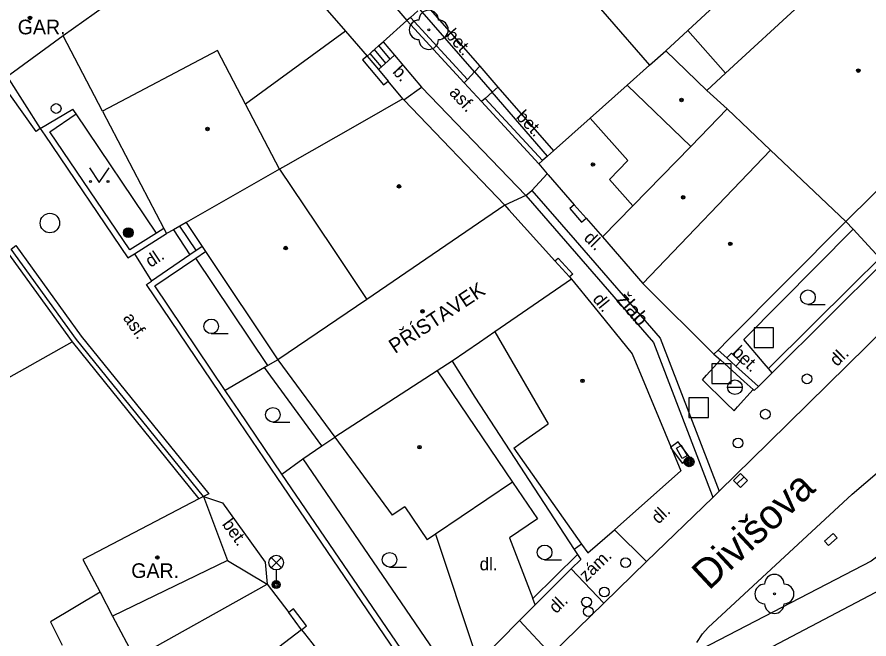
# Model space of a CAD drawing. Extents: x -598233 to -596890, y -1157848 to -1156431.
# Drawn here: x -597364.59 to -597320.92, y -1157448.94 to -1157417.08 of the extents above; entities that cross this region are included whole.
import ezdxf

# ---------------------------------------------------------------- set-up
doc = ezdxf.new("R2010")
doc.units = 0
for name, color, linetype in [('Level 10', 7, 'Continuous'), ('Level 11', 7, 'Continuous'), ('Level 22', 7, 'Continuous'), ('Level 24', 7, 'Continuous'), ('Level 25', 7, 'Continuous'), ('Level 26', 7, 'Continuous'), ('Level 27', 7, 'Continuous'), ('Level 28', 7, 'Continuous'), ('Level 33', 7, 'Continuous'), ('Level 35', 7, 'Continuous'), ('Level 36', 7, 'Continuous'), ('Level 39', 7, 'Continuous'), ('Level 40', 7, 'Continuous'), ('Level 41', 7, 'Continuous'), ('Level 42', 7, 'Continuous'), ('Level 49', 7, 'Continuous'), ('Level 5', 7, 'Continuous'), ('Level 7', 7, 'Continuous'), ('Level 8', 7, 'Continuous')]:
    doc.layers.add(name, color=color, linetype=linetype)

msp = doc.modelspace()

# ---------------------------------------------------------------- linework, layer by layer
at = {"layer": 'Level 10'}
for points in [[(-597363.4099, -1157422.78), (-597363.61, -1157422.93), (-597377.93, -1157402.84), (-597381.42, -1157397.56)], [(-597313.37, -1157418.8), (-597312.89, -1157419.67), (-597312.74, -1157420.22), (-597312.64, -1157420.6211), (-597312.56, -1157420.87), (-597312.39, -1157421.38), (-597312.48, -1157422.89), (-597312.88, -1157424.57), (-597313.67, -1157426.33), (-597314.69, -1157427.7), (-597320.01, -1157432.93), (-597326.07, -1157438.88), (-597328.6, -1157441.37), (-597328.92, -1157441.68), (-597332.32, -1157444.97), (-597334.52, -1157447.1), (-597337.22, -1157449.73), (-597339.36, -1157451.8), (-597341.38, -1157453.69)], [(-597364.89, -1157428.96), (-597364.65, -1157428.78), (-597361.3, -1157433.43), (-597354.77, -1157441.5), (-597355.04, -1157441.64)], [(-597329.74, -1157449.12), (-597329.46, -1157448.68), (-597329.17, -1157448.35), (-597321.79, -1157441.52), (-597316.53, -1157437.04), (-597314.27, -1157435.12), (-597313.97, -1157434.89), (-597313.61, -1157434.67), (-597313.28, -1157434.53), (-597312.91, -1157434.45), (-597312.49, -1157434.39), (-597312.09, -1157434.38), (-597311.77, -1157434.39), (-597311.29, -1157434.45), (-597310.82, -1157434.56), (-597310.38, -1157434.72), (-597309.98, -1157434.91), (-597309.66, -1157435.11), (-597309.35, -1157435.36), (-597309.17, -1157435.52), (-597308.87, -1157435.85)], [(-597355.04, -1157441.64), (-597354.06, -1157441.97), (-597351.87, -1157445), (-597351.77, -1157446.13)], [(-597351.77, -1157446.13), (-597350.67, -1157447.58)]]:
    msp.add_lwpolyline(points, dxfattribs=at)
at = {"layer": 'Level 11'}
for points in [[(-597350.9699, -1157409.81), (-597344.62, -1157417.26)], [(-597344.43, -1157417.1), (-597344.05, -1157416.76)], [(-597341.14, -1157419.88), (-597343.95, -1157416.67)], [(-597330.2, -1157417.77), (-597328.27, -1157419.95)], [(-597345.82, -1157418.34), (-597345.24, -1157419.03), (-597346.07, -1157419.77)], [(-597345.69, -1157419.43), (-597346.27, -1157418.74)], [(-597345.47, -1157419.23), (-597346.05, -1157418.54)], [(-597345.91, -1157419.63), (-597346.5, -1157418.94)], [(-597345.24, -1157419.03), (-597343.86, -1157420.67)], [(-597340.87, -1157419.59), (-597341.14, -1157419.88)], [(-597341.5, -1157420.27), (-597341.14, -1157419.88)], [(-597341.14, -1157419.88), (-597340.24, -1157420.92)], [(-597344.76, -1157421.32), (-597343.86, -1157420.67), (-597338.51, -1157426.22)], [(-597340.6, -1157421.24), (-597340.24, -1157420.92)], [(-597340.24, -1157420.92), (-597339.94, -1157420.6599)], [(-597337.4, -1157424.2), (-597340.24, -1157420.92)], [(-597361.56, -1157422.04), (-597361.73, -1157421.79)], [(-597357.45, -1157428.14), (-597361.56, -1157422.04)], [(-597338.21, -1157425.96), (-597337.41, -1157425.1)], [(-597338.51, -1157426.22), (-597339.59, -1157426.72)], [(-597336.03, -1157426.69), (-597336.26, -1157426.89), (-597335.6599, -1157427.58), (-597335.42, -1157427.38)], [(-597356.58, -1157427.9699), (-597355.73, -1157429.26)], [(-597356.26, -1157427.79), (-597355.42, -1157429.05)], [(-597326.3, -1157434.82), (-597327.34, -1157433.59), (-597321.73, -1157427.95)], [(-597321.73, -1157427.95), (-597322.1, -1157427.55)], [(-597320.37, -1157429.42), (-597321.73, -1157427.95)], [(-597351.74, -1157434.93), (-597355.43, -1157429.42)], [(-597337.02, -1157429.56), (-597336.86, -1157429.42), (-597336.11, -1157430.25), (-597336.27, -1157430.39)], [(-597375.28, -1157441.32), (-597361.77, -1157433.7199)], [(-597329.25, -1157435.42), (-597328.54, -1157434.64)], [(-597326.08, -1157435.08), (-597326.3, -1157434.82)], [(-597348.9699, -1157439.04), (-597351.9099, -1157435.03)], [(-597327.84, -1157437.25), (-597328.24, -1157436.85), (-597329.46, -1157435.6599), (-597329.25, -1157435.42)], [(-597327.84, -1157437.25), (-597327.6601, -1157437.0499), (-597326.86, -1157436.1599)], [(-597310.18, -1157436.97), (-597320.81, -1157444.95), (-597329.96, -1157449.69)], [(-597309.12, -1157438.89), (-597309.26, -1157438.12), (-597319.04, -1157445.53), (-597319.94, -1157446.21), (-597329.85, -1157451.42)], [(-597348.9699, -1157439.04), (-597348.3, -1157438.6)], [(-597349.95, -1157439.7), (-597348.9699, -1157439.04)], [(-597351.02, -1157440.49), (-597349.95, -1157439.7)], [(-597349.95, -1157439.7), (-597342.25, -1157450.96)], [(-597339.2, -1157440.9), (-597337.92, -1157442.78), (-597339.35, -1157443.75), (-597338.1599, -1157446.87)], [(-597343.14, -1157443.57), (-597341.09, -1157449.74)], [(-597333.97, -1157443.34), (-597332.32, -1157444.97)], [(-597334.52, -1157447.1), (-597336.18, -1157445.34)], [(-597358.55, -1157449.92), (-597351.77, -1157446.13)], [(-597350.01, -1157448.46), (-597349.75, -1157448.27), (-597350.42, -1157447.39), (-597350.67, -1157447.58)], [(-597350.01, -1157448.46), (-597350.67, -1157447.58)], [(-597338.83, -1157447.99), (-597337.22, -1157449.73)]]:
    msp.add_lwpolyline(points, dxfattribs=at)
at = {"layer": 'Level 22'}
for centre in [(-597343.49, -1157417.73), (-597325.77, -1157446.63)]:
    msp.add_circle(centre, 0.05, dxfattribs=at)
for centre, start, end in [((-597343.49, -1157417.23), 0, 180), ((-597343.99, -1157417.73), 90, 270), ((-597342.99, -1157417.73), 270, 90), ((-597343.49, -1157418.23), 180, 0), ((-597325.77, -1157446.13), 0, 180), ((-597326.27, -1157446.63), 90, 270), ((-597325.27, -1157446.63), 270, 90), ((-597325.77, -1157447.13), 180, 0)]:
    msp.add_arc(centre, 0.5, start, end, dxfattribs=at)
at = {"layer": 'Level 24'}
for points in [[(-597338.51, -1157426.22), (-597338.21, -1157425.96)], [(-597338.51, -1157426.22), (-597331.96, -1157433.74), (-597328.96, -1157441.58), (-597328.92, -1157441.68)], [(-597338.21, -1157425.96), (-597335.99, -1157428.51), (-597331.62, -1157433.53), (-597328.6, -1157441.37)], [(-597328.21, -1157434.54), (-597327.96, -1157434.29)], [(-597327.96, -1157434.29), (-597327.52, -1157434.72)], [(-597327.75, -1157434.96), (-597327.52, -1157434.72)]]:
    msp.add_lwpolyline(points, dxfattribs=at)
msp.add_lwpolyline([(-597331.0978, -1157439.1257), (-597330.5047, -1157439.9308), (-597330.1022, -1157439.6343), (-597330.6953, -1157438.8292)], close=True, dxfattribs=at)
at = {"layer": 'Level 25'}
for centre, radius in [((-597358.89, -1157428.12), 0.25), ((-597358.89, -1157428.12), 0.2), ((-597358.89, -1157428.12), 0.15), ((-597358.89, -1157428.12), 0.1), ((-597358.89, -1157428.12), 0.05), ((-597330.14, -1157439.86), 0.25), ((-597330.14, -1157439.86), 0.2), ((-597330.14, -1157439.86), 0.15), ((-597330.14, -1157439.86), 0.1), ((-597330.14, -1157439.86), 0.05)]:
    msp.add_circle(centre, radius, dxfattribs=at)
at = {"layer": 'Level 26'}
for points in [[(-597326.81, -1157434), (-597325.81, -1157434), (-597325.81, -1157433), (-597326.81, -1157433)], [(-597328.98, -1157435.84), (-597327.98, -1157435.84), (-597327.98, -1157434.84), (-597328.98, -1157434.84)], [(-597330.15, -1157437.59), (-597329.15, -1157437.59), (-597329.15, -1157436.59), (-597330.15, -1157436.59)]]:
    msp.add_lwpolyline(points, close=True, dxfattribs=at)
for points in [[(-597330.53, -1157439.02), (-597330.79, -1157439.16)], [(-597330.49, -1157439.69), (-597330.79, -1157439.16)], [(-597330.23, -1157439.54), (-597330.53, -1157439.02)], [(-597330.23, -1157439.54), (-597330.49, -1157439.69)], [(-597322.76, -1157443.53), (-597323.2, -1157443.93)], [(-597322.76, -1157443.53), (-597322.56, -1157443.75)], [(-597323.2, -1157443.93), (-597323, -1157444.15)], [(-597322.56, -1157443.75), (-597323, -1157444.15)]]:
    msp.add_lwpolyline(points, dxfattribs=at)
at = {"layer": 'Level 27'}
msp.add_line((-597327.6879, -1157440.9957), (-597327.3321, -1157440.6443), dxfattribs=at)
msp.add_lwpolyline([(-597327.5122, -1157441.1735), (-597327.1565, -1157440.8222), (-597327.5078, -1157440.4665), (-597327.8635, -1157440.8178)], close=True, dxfattribs=at)
msp.add_circle((-597362.91, -1157427.63), 0.5, dxfattribs=at)
at = {"layer": 'Level 28'}
for centre in [(-597362.59, -1157421.76), (-597324.1, -1157435.61), (-597326.23, -1157437.42), (-597327.63, -1157438.9), (-597333.4, -1157445.03), (-597334.49, -1157446.53), (-597335.4, -1157447.04), (-597335.31, -1157447.53)]:
    msp.add_circle(centre, 0.25, dxfattribs=at)
at = {"layer": 'Level 33'}
for p, q in [((-597351.575, -1157445.29), (-597351.045, -1157444.76)), ((-597351.575, -1157444.76), (-597351.045, -1157445.29)), ((-597351.31, -1157445.4), (-597351.31, -1157446.15))]:
    msp.add_line(p, q, dxfattribs=at)
for centre, radius in [((-597351.31, -1157445.025), 0.375), ((-597351.31, -1157446.15), 0.2), ((-597351.31, -1157446.15), 0.1445), ((-597351.31, -1157446.15), 0.0876)]:
    msp.add_circle(centre, radius, dxfattribs=at)
at = {"layer": 'Level 35'}
msp.add_line((-597328.165, -1157436.04), (-597327.415, -1157436.04), dxfattribs=at)
msp.add_circle((-597327.79, -1157436.04), 0.375, dxfattribs=at)
at = {"layer": 'Level 36'}
for p, q in [((-597324.05, -1157431.805), (-597323.175, -1157431.805)), ((-597354.64, -1157433.295), (-597353.765, -1157433.295)), ((-597351.48, -1157437.825), (-597350.605, -1157437.825)), ((-597337.55, -1157444.875), (-597336.675, -1157444.875)), ((-597345.5, -1157445.255), (-597344.625, -1157445.255))]:
    msp.add_line(p, q, dxfattribs=at)
msp.add_lwpolyline([(-597360.88, -1157424.8), (-597360.38, -1157425.55), (-597359.88, -1157424.8)], dxfattribs=at)
for centre, radius in [((-597360.8302, -1157425.4998), 0.05), ((-597359.9308, -1157425.4998), 0.05), ((-597324.0501, -1157431.4299), 0.375), ((-597354.6401, -1157432.9199), 0.375), ((-597351.4801, -1157437.4499), 0.375), ((-597337.5501, -1157444.4999), 0.375), ((-597345.5001, -1157444.8799), 0.375)]:
    msp.add_circle(centre, radius, dxfattribs=at)
at = {"layer": 'Level 39'}
for centre, radius in [((-597363.93, -1157417.12), 0.09), ((-597363.93, -1157417.12), 0.0398), ((-597321.4699, -1157419.82), 0.09), ((-597321.4699, -1157419.82), 0.0398), ((-597330.53, -1157421.32), 0.09), ((-597330.53, -1157421.32), 0.0398), ((-597354.83, -1157422.81), 0.09), ((-597354.83, -1157422.81), 0.0398), ((-597335.07, -1157424.63), 0.09), ((-597335.07, -1157424.63), 0.0398), ((-597345.01, -1157425.75), 0.09), ((-597345.01, -1157425.75), 0.0398), ((-597330.45, -1157426.31), 0.09), ((-597330.45, -1157426.31), 0.0398), ((-597350.82, -1157428.9099), 0.09), ((-597328.03, -1157428.69), 0.09), ((-597328.03, -1157428.69), 0.0398), ((-597350.82, -1157428.9099), 0.0398), ((-597343.81, -1157432.15), 0.09), ((-597343.81, -1157432.15), 0.0398), ((-597335.61, -1157435.71), 0.09), ((-597335.61, -1157435.71), 0.0398), ((-597343.96, -1157439.11), 0.09), ((-597343.96, -1157439.11), 0.0398), ((-597357.4, -1157444.76), 0.09), ((-597357.4, -1157444.76), 0.0398)]:
    msp.add_circle(centre, radius, dxfattribs=at)
at = {"layer": 'Level 5'}
for points in [[(-597322.79, -1157410.9), (-597330.2, -1157417.77)], [(-597353.1, -1157411.67), (-597347.76, -1157417.79)], [(-597338.68, -1157412.05), (-597332.17, -1157419.54)], [(-597320.32, -1157412.63), (-597328.27, -1157419.95)], [(-597360.11, -1157416.54), (-597362.23, -1157418.04)], [(-597343.65, -1157416.4099), (-597340.87, -1157419.59)], [(-597347.76, -1157417.79), (-597352.88, -1157421.53)], [(-597330.2, -1157417.77), (-597331.34, -1157418.8)], [(-597362.23, -1157418.04), (-597364.9699, -1157420.03)], [(-597360.2199, -1157421.89), (-597362.23, -1157418.04)], [(-597354.32, -1157418.79), (-597360.2199, -1157421.89)], [(-597352.88, -1157421.53), (-597354.32, -1157418.79)], [(-597332.17, -1157419.54), (-597331.34, -1157418.8)], [(-597331.34, -1157418.8), (-597329.23, -1157420.83)], [(-597340.87, -1157419.59), (-597339.94, -1157420.6599)], [(-597333.32, -1157420.56), (-597332.17, -1157419.54)], [(-597313.9, -1157419.45), (-597322.1, -1157427.55)], [(-597328.27, -1157419.95), (-597329.23, -1157420.83)], [(-597339.94, -1157420.6599), (-597337.1, -1157423.93)], [(-597335.21, -1157422.25), (-597333.32, -1157420.56)], [(-597333.32, -1157420.56), (-597330.06, -1157423.7)], [(-597329.23, -1157420.83), (-597328.19, -1157421.78)], [(-597344.81, -1157421.26), (-597346.9099, -1157422.46)], [(-597344.81, -1157421.26), (-597344.76, -1157421.32), (-597339.59, -1157426.7199)], [(-597351.14, -1157424.86), (-597352.88, -1157421.53)], [(-597330.06, -1157423.7), (-597328.19, -1157421.78)], [(-597328.19, -1157421.78), (-597325.9699, -1157423.89)], [(-597360.2199, -1157421.89), (-597357.07, -1157427.9)], [(-597335.21, -1157422.25), (-597337.1, -1157423.93)], [(-597333.28, -1157424.42), (-597335.21, -1157422.25)], [(-597346.9099, -1157422.46), (-597350.84, -1157424.7)], [(-597337.1, -1157423.93), (-597337.4, -1157424.2)], [(-597330.06, -1157423.7), (-597333.03, -1157426.74)], [(-597325.9699, -1157423.89), (-597332.51, -1157430.73)], [(-597325.9699, -1157423.89), (-597322.1, -1157427.55)], [(-597337.6599, -1157424.43), (-597337.84, -1157424.6)], [(-597337.4, -1157424.2), (-597337.6599, -1157424.43)], [(-597334.23, -1157425.39), (-597333.28, -1157424.42)], [(-597351.14, -1157424.86), (-597355.93, -1157427.6)], [(-597350.84, -1157424.7), (-597351.14, -1157424.86)], [(-597351.14, -1157424.86), (-597349.24, -1157427.69)], [(-597337.84, -1157424.6), (-597337.41, -1157425.1), (-597337.36, -1157425.15)], [(-597337.36, -1157425.15), (-597336.03, -1157426.69)], [(-597333.03, -1157426.74), (-597334.23, -1157425.39)], [(-597339.59, -1157426.7199), (-597346.67, -1157431.54)], [(-597339.59, -1157426.7199), (-597339.38, -1157426.95)], [(-597339.38, -1157426.95), (-597337.02, -1157429.56)], [(-597336.03, -1157426.69), (-597335.42, -1157427.38)], [(-597333.03, -1157426.74), (-597334.59, -1157428.34)], [(-597335.42, -1157427.38), (-597334.59, -1157428.34)], [(-597357.07, -1157427.9), (-597356.93, -1157428.17)], [(-597356.58, -1157427.9699), (-597356.93, -1157428.17)], [(-597355.93, -1157427.6), (-597356.58, -1157427.9699)], [(-597355.93, -1157427.6), (-597355.1, -1157428.83)], [(-597349.24, -1157427.69), (-597348.33, -1157429.03)], [(-597322.1, -1157427.55), (-597328.17, -1157433.65), (-597328.59, -1157434.07), (-597328.6599, -1157434.14)], [(-597334.59, -1157428.34), (-597332.51, -1157430.73)], [(-597355.1, -1157428.83), (-597354.93, -1157429.08)], [(-597354.93, -1157429.08), (-597351.2199, -1157434.63)], [(-597348.33, -1157429.03), (-597346.67, -1157431.54)], [(-597337.02, -1157429.56), (-597336.27, -1157430.39)], [(-597336.17, -1157430.5), (-597340.1, -1157433.2), (-597340.88, -1157433.74), (-597342.28, -1157434.7)], [(-597336.27, -1157430.39), (-597336.17, -1157430.5)], [(-597336.17, -1157430.5), (-597335.02, -1157431.9), (-597333.06, -1157434.32), (-597330.56, -1157440.33)], [(-597332.51, -1157430.73), (-597332.41, -1157430.83), (-597328.87, -1157434.35)], [(-597346.67, -1157431.54), (-597351.2199, -1157434.63)], [(-597340.1, -1157433.2), (-597337.36, -1157437.91)], [(-597328.6599, -1157434.14), (-597328.87, -1157434.35)], [(-597351.2199, -1157434.63), (-597348.3, -1157438.6)], [(-597342.28, -1157434.7), (-597343.05, -1157435.2)], [(-597343.05, -1157435.2), (-597348.3, -1157438.6)], [(-597343.05, -1157435.2), (-597339.2, -1157440.9)], [(-597338.8, -1157438.93), (-597337.36, -1157437.91)], [(-597348.3, -1157438.6), (-597345.36, -1157442.6)], [(-597339.13, -1157439.16), (-597338.8, -1157438.93)], [(-597339.13, -1157439.16), (-597335.65, -1157444.08), (-597335.33, -1157444.53)], [(-597335.33, -1157444.53), (-597333.97, -1157443.34), (-597330.56, -1157440.33)], [(-597339.2, -1157440.9), (-597343.14, -1157443.57)], [(-597355.27, -1157441.76), (-597361.23, -1157444.86)], [(-597355.04, -1157441.64), (-597355.27, -1157441.76)], [(-597355.04, -1157441.64), (-597353.8, -1157444.92)], [(-597344.7199, -1157442.1599), (-597345.36, -1157442.6)], [(-597344.7199, -1157442.1599), (-597343.57, -1157443.86)], [(-597343.14, -1157443.57), (-597343.57, -1157443.86)], [(-597361.23, -1157444.86), (-597360.34, -1157446.54)], [(-597353.8, -1157444.92), (-597359.7, -1157447.76)], [(-597360.34, -1157446.54), (-597362.88, -1157448.06)], [(-597360.34, -1157446.54), (-597359.7, -1157447.76)], [(-597362.88, -1157448.06), (-597362.28, -1157449.25)], [(-597359.7, -1157447.76), (-597358.55, -1157449.92)], [(-597350.01, -1157448.46), (-597353.56, -1157451.18), (-597354.95, -1157452.24)], [(-597350.01, -1157448.46), (-597349.85, -1157448.66), (-597349.48, -1157449.14), (-597345.27, -1157454.64), (-597344.9, -1157455.11), (-597344.78, -1157455.27)]]:
    msp.add_lwpolyline(points, dxfattribs=at)
at = {"layer": 'Level 7'}
for points in [[(-597344.43, -1157417.1), (-597344.62, -1157417.26)], [(-597344.62, -1157417.26), (-597341.67, -1157420.45)], [(-597344.43, -1157417.1), (-597341.5, -1157420.27)], [(-597347.76, -1157417.79), (-597346.65, -1157419.08)], [(-597346.65, -1157419.08), (-597346.88, -1157419.27), (-597345.8, -1157420.55), (-597345.57, -1157420.36)], [(-597346.65, -1157419.08), (-597346.5, -1157418.94), (-597346.35, -1157418.81)], [(-597346.65, -1157419.08), (-597346.07, -1157419.77), (-597345.57, -1157420.36)], [(-597341.67, -1157420.45), (-597341.5, -1157420.27)], [(-597340.6, -1157421.24), (-597340.79, -1157421.4)], [(-597340.79, -1157421.4), (-597337.84, -1157424.6)], [(-597340.6, -1157421.24), (-597337.6599, -1157424.43)], [(-597363.4099, -1157422.78), (-597361.73, -1157421.79)], [(-597362.92, -1157422.96), (-597361.56, -1157422.04)], [(-597363.4099, -1157422.78), (-597363.17, -1157423.13), (-597358.9099, -1157429.4099), (-597358.58, -1157429.2)], [(-597357.45, -1157428.14), (-597358.82, -1157429), (-597362.92, -1157422.96)], [(-597357.07, -1157427.9), (-597357.45, -1157428.14)], [(-597358.58, -1157429.2), (-597356.93, -1157428.17)], [(-597355.1, -1157428.83), (-597355.73, -1157429.26)], [(-597365.11, -1157429.09), (-597361.77, -1157433.7199)], [(-597361.55, -1157433.6), (-597364.89, -1157428.96)], [(-597355.73, -1157429.26), (-597357.7, -1157430.6)], [(-597355.43, -1157429.42), (-597354.93, -1157429.08)], [(-597357.53, -1157430.85), (-597355.43, -1157429.42)], [(-597320.37, -1157429.42), (-597321.75, -1157430.79), (-597326.08, -1157435.08)], [(-597320.17, -1157429.64), (-597325.89, -1157435.31)], [(-597351.26, -1157440.67), (-597354.19, -1157436.36), (-597357.95, -1157430.77), (-597357.7, -1157430.6)], [(-597353.93, -1157436.21), (-597357.53, -1157430.85)], [(-597355.04, -1157441.64), (-597361.55, -1157433.6)], [(-597361.77, -1157433.7199), (-597355.27, -1157441.76)], [(-597328.87, -1157434.35), (-597328.54, -1157434.64)], [(-597328.6599, -1157434.14), (-597328.21, -1157434.54), (-597327.75, -1157434.96), (-597327.1, -1157435.54)], [(-597351.74, -1157434.93), (-597351.9099, -1157435.03)], [(-597351.2199, -1157434.63), (-597351.74, -1157434.93)], [(-597342.28, -1157434.7), (-597341.12, -1157436.54), (-597336.03, -1157444.36)], [(-597328.54, -1157434.64), (-597327.32, -1157435.74)], [(-597351.9099, -1157435.03), (-597353.93, -1157436.21)], [(-597325.89, -1157435.31), (-597326.08, -1157435.08)], [(-597326.86, -1157436.1599), (-597327.32, -1157435.74)], [(-597327.1, -1157435.54), (-597326.59, -1157436.01)], [(-597351.02, -1157440.49), (-597353.23, -1157437.23), (-597353.6, -1157436.69), (-597353.93, -1157436.21)], [(-597326.59, -1157436.01), (-597326.8, -1157436.21), (-597326.86, -1157436.1599)], [(-597343.2, -1157451.96), (-597351.02, -1157440.49)], [(-597343.2, -1157452.51), (-597351.26, -1157440.67)], [(-597335.65, -1157444.08), (-597336.03, -1157444.36)], [(-597336.03, -1157444.36), (-597335.87, -1157444.61)], [(-597353.8, -1157444.92), (-597351.77, -1157446.13)], [(-597335.87, -1157444.61), (-597338.1599, -1157446.87)], [(-597335.87, -1157444.61), (-597335.7, -1157444.86), (-597336.18, -1157445.34), (-597338.04, -1157447.18)], [(-597338.04, -1157447.18), (-597338.1599, -1157446.87)]]:
    msp.add_lwpolyline(points, dxfattribs=at)
at = {"layer": 'Level 8'}
for points in [[(-597346.35, -1157418.81), (-597346.27, -1157418.74), (-597346.05, -1157418.54), (-597345.82, -1157418.34), (-597344.62, -1157417.26)], [(-597365.01, -1157420.25), (-597363.4099, -1157422.78)], [(-597344.81, -1157421.26), (-597345.57, -1157420.36)], [(-597341.67, -1157420.45), (-597340.79, -1157421.4)], [(-597358.58, -1157429.2), (-597357.7, -1157430.6)], [(-597326.59, -1157436.01), (-597325.89, -1157435.31)], [(-597340.87, -1157450.06), (-597338.83, -1157447.99), (-597338.04, -1157447.18)]]:
    msp.add_lwpolyline(points, dxfattribs=at)

# ---------------------------------------------------------------- texts
at = {"layer": 'Level 40'}
for s, rotation, p in [('bet.', 311.46498, (-597342.66, -1157418.02)), ('b.', 313.0632, (-597345.38, -1157419.91)), ('asf.', 313.0632, (-597342.48, -1157420.98)), ('bet.', 314.13847, (-597339.05, -1157422.22)), ('dl.', 315.39514, (-597335.58, -1157428.44)), ('dl.', 33.39655, (-597357.75, -1157429.93)), ('dl.', 309.00839, (-597335.12, -1157431.54)), ('asf.', 304.58993, (-597359.19, -1157432.49)), ('bet.', 315.90211, (-597327.98, -1157434.31)), ('dl.', 44.46607, (-597322.56, -1157435.01)), ('dl.', 44.04742, (-597331.71, -1157443.08)), ('bet.', 305.85836, (-597354.11, -1157443.06)), ('zám.', 44.04742, (-597335.41, -1157446.04)), ('dl.', 44.04742, (-597336.96, -1157447.67))]:
    msp.add_text(s, height=0.65, rotation=rotation, dxfattribs=at).set_placement(p)
msp.add_text('dl.', height=0.65, dxfattribs=at).set_placement((-597340.88, -1157445.42))
at = {"layer": 'Level 41'}
for p in [(-597364.56, -1157417.96), (-597358.74, -1157445.81)]:
    msp.add_text('GAR.', height=0.75, dxfattribs=at).set_placement(p)
msp.add_text('PŘÍSTAVEK', height=0.75, rotation=33.44389, dxfattribs=at).set_placement((-597345.22, -1157434.34))
at = {"layer": 'Level 42'}
msp.add_text('žlab', height=0.75, rotation=311.06736, dxfattribs=at).set_placement((-597333.92, -1157431.58))
at = {"layer": 'Level 49'}
msp.add_text('Divišova', height=1.5, rotation=43, dxfattribs=at).set_placement((-597329.13, -1157446.48))

doc.saveas('drawing.dxf')
